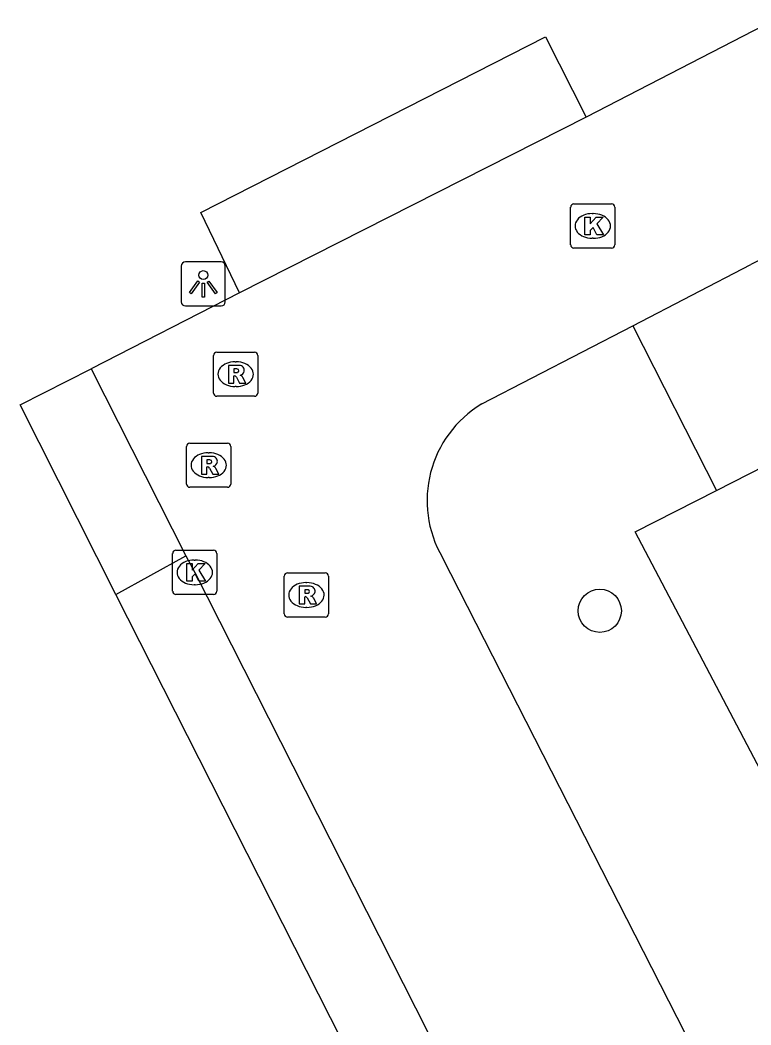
# Model space of a CAD drawing. Extents: x 162722 to 165099, y 384721 to 386283.
# Drawn here: x 163577.98 to 163594.53, y 385087.4 to 385110.14 of the extents above; entities that cross this region are included whole.
import ezdxf

# ---------------------------------------------------------------- set-up
doc = ezdxf.new("R2010")
doc.units = 0
for name, color, linetype in [('IMGEO_Boom', 7, 'Continuous'), ('IMGEO_Groenvoorziening', 7, 'Continuous'), ('IMGEO_Kolk', 7, 'Continuous'), ('IMGEO_Lichtpunt', 7, 'Continuous'), ('IMGEO_Parkeervlak_open', 7, 'Continuous'), ('IMGEO_Rijbaan_lokaal_open', 7, 'Continuous'), ('IMGEO_Rioolput', 7, 'Continuous'), ('IMGEO_Voetpad_open', 7, 'Continuous')]:
    doc.layers.add(name, color=color, linetype=linetype)

msp = doc.modelspace()

# ---------------------------------------------------------------- linework, layer by layer
at = {"layer": 'IMGEO_Boom'}
msp.add_circle((163591.103, 385096.772), 0.489, dxfattribs=at)
at = {"layer": 'IMGEO_Groenvoorziening'}
for points in [[(163591.848, 385103.225), (163593.749, 385099.499)], [(163593.749, 385099.499), (163595.592, 385100.435), (163599.631, 385092.516), (163598.379, 385090.573)], [(163598.379, 385090.573), (163597.126, 385088.631), (163591.907, 385098.562), (163593.749, 385099.499)]]:
    msp.add_lwpolyline(points, dxfattribs=at)
at = {"layer": 'IMGEO_Kolk'}
for p, q in [((163590.444, 385105.058), (163590.444, 385105.91)), ((163590.519, 385105.984), (163591.371, 385105.984)), ((163591.445, 385105.91), (163591.445, 385105.058)), ((163590.932, 385105.764), (163590.957, 385105.764)), ((163590.955, 385105.204), (163590.93, 385105.204)), ((163591.371, 385104.984), (163590.519, 385104.984)), ((163581.433, 385097.216), (163581.433, 385098.068)), ((163581.508, 385098.142), (163582.36, 385098.142)), ((163582.434, 385098.068), (163582.434, 385097.216)), ((163581.921, 385097.922), (163581.946, 385097.922)), ((163581.944, 385097.362), (163581.919, 385097.362)), ((163582.36, 385097.142), (163581.508, 385097.142))]:
    msp.add_line(p, q, dxfattribs=at)
for points in [[(163590.444, 385105.058), (163590.444, 385105.91)], [(163590.519, 385105.984), (163591.371, 385105.984)], [(163591.445, 385105.91), (163591.445, 385105.058)], [(163590.765, 385105.684), (163590.888, 385105.684), (163590.888, 385105.533), (163591.018, 385105.684), (163591.182, 385105.684), (163591.036, 385105.533), (163591.189, 385105.284), (163591.037, 385105.284), (163590.952, 385105.448), (163590.888, 385105.381), (163590.888, 385105.284), (163590.765, 385105.284), (163590.765, 385105.684)], [(163591.371, 385104.984), (163590.519, 385104.984)], [(163581.433, 385097.216), (163581.433, 385098.068)], [(163581.508, 385098.142), (163582.36, 385098.142)], [(163582.434, 385098.068), (163582.434, 385097.216)], [(163581.754, 385097.842), (163581.877, 385097.842), (163581.877, 385097.691), (163582.007, 385097.842), (163582.171, 385097.842), (163582.025, 385097.691), (163582.178, 385097.442), (163582.026, 385097.442), (163581.941, 385097.606), (163581.877, 385097.539), (163581.877, 385097.442), (163581.754, 385097.442), (163581.754, 385097.842)], [(163582.36, 385097.142), (163581.508, 385097.142)]]:
    msp.add_lwpolyline(points, dxfattribs=at)
for centre, start, end in [((163590.521, 385105.908), 91.552, 178.448), ((163590.521, 385105.908), 91.552, 178.448), ((163591.369, 385105.908), 1.552, 88.448), ((163591.369, 385105.908), 1.552, 88.448), ((163590.521, 385105.06), 181.552, 268.448), ((163590.521, 385105.06), 181.552, 268.448), ((163591.369, 385105.06), 271.552, 358.448), ((163591.369, 385105.06), 271.552, 358.448), ((163581.51, 385098.066), 91.552, 178.448), ((163581.51, 385098.066), 91.552, 178.448), ((163582.358, 385098.066), 1.552, 88.448), ((163582.358, 385098.066), 1.552, 88.448), ((163581.51, 385097.218), 181.552, 268.448), ((163581.51, 385097.218), 181.552, 268.448), ((163582.358, 385097.218), 271.552, 358.448), ((163582.358, 385097.218), 271.552, 358.448)]:
    msp.add_arc(centre, 0.0765, start, end, dxfattribs=at)
for centre, major_axis, ratio, start_param, end_param in [((163590.931, 385105.484), (-0.387, 0.002), 0.722429, 4.712389, 7.853982), ((163590.956, 385105.484), (-0.39, 0.002), 0.717154, 1.570796, 4.712389), ((163581.92, 385097.642), (-0.387, 0.002), 0.722429, 4.712389, 7.853982), ((163581.945, 385097.642), (-0.39, 0.002), 0.717154, 1.570796, 4.712389)]:
    msp.add_ellipse(centre, major_axis=major_axis, ratio=ratio, start_param=start_param, end_param=end_param, dxfattribs=at)
at = {"layer": 'IMGEO_Lichtpunt'}
for p, q in [((163581.628, 385104.574), (163581.628, 385103.767)), ((163581.628, 385104.574), (163581.628, 385103.767)), ((163582.53, 385104.669), (163581.722, 385104.669)), ((163582.53, 385104.669), (163581.722, 385104.669)), ((163582.624, 385103.767), (163582.624, 385104.574)), ((163582.624, 385103.767), (163582.624, 385104.574)), ((163581.722, 385103.673), (163582.53, 385103.673)), ((163581.722, 385103.673), (163582.53, 385103.673))]:
    msp.add_line(p, q, dxfattribs=at)
for points in [[(163582.002, 385104.238), (163582.041, 385104.21), (163581.853, 385103.948), (163581.815, 385103.975), (163582.002, 385104.238)], [(163582.104, 385104.19), (163582.151, 385104.19), (163582.151, 385103.868), (163582.104, 385103.868), (163582.104, 385104.19)], [(163582.214, 385104.21), (163582.252, 385104.237), (163582.439, 385103.975), (163582.4, 385103.947), (163582.214, 385104.21)]]:
    msp.add_lwpolyline(points, dxfattribs=at)
msp.add_circle((163582.127, 385104.372), 0.0994, dxfattribs=at)
for centre, start, end in [((163581.722, 385104.574), 90, 180), ((163581.722, 385104.574), 90, 180), ((163582.53, 385104.574), 0, 90), ((163582.53, 385104.574), 0, 90), ((163581.722, 385103.767), 180, 270), ((163581.722, 385103.767), 180, 270), ((163582.53, 385103.767), 270, 0), ((163582.53, 385103.767), 270, 360)]:
    msp.add_arc(centre, 0.0946, start, end, dxfattribs=at)
at = {"layer": 'IMGEO_Parkeervlak_open'}
msp.add_lwpolyline([(163582.947, 385103.972), (163582.07, 385105.788), (163589.872, 385109.767), (163590.794, 385107.949)], dxfattribs=at)
at = {"layer": 'IMGEO_Rijbaan_lokaal_open'}
for points in [[(163595.049, 385110.143), (163590.794, 385107.949)], [(163590.794, 385107.949), (163582.947, 385103.972)], [(163591.848, 385103.225), (163594.525, 385104.612)], [(163582.947, 385103.972), (163579.591, 385102.246)], [(163588.436, 385101.457), (163591.848, 385103.225)], [(163579.591, 385102.246), (163581.735, 385098.014)], [(163581.735, 385098.014), (163581.934, 385097.642), (163588.321, 385085.045), (163590.163, 385081.464)], [(163594.373, 385084.59), (163587.542, 385097.979)]]:
    msp.add_lwpolyline(points, dxfattribs=at)
for centre, radius, start, end in [((163595.92, 385102.1), 2.873, 24.3793, 119.0424), ((163589.746, 385099.266), 2.553, 120.881, 210.288)]:
    msp.add_arc(centre, radius, start, end, dxfattribs=at)
at = {"layer": 'IMGEO_Rioolput'}
for p, q in [((163582.359, 385101.702), (163582.359, 385102.554)), ((163582.434, 385102.628), (163583.286, 385102.628)), ((163583.36, 385102.554), (163583.36, 385101.702)), ((163582.847, 385102.408), (163582.872, 385102.408)), ((163582.87, 385101.848), (163582.845, 385101.848)), ((163583.286, 385101.628), (163582.434, 385101.628)), ((163581.749, 385099.642), (163581.749, 385100.494)), ((163581.824, 385100.568), (163582.676, 385100.568)), ((163582.75, 385100.494), (163582.75, 385099.642)), ((163582.237, 385100.348), (163582.262, 385100.348)), ((163582.26, 385099.788), (163582.235, 385099.788)), ((163582.676, 385099.568), (163581.824, 385099.568)), ((163583.961, 385096.704), (163583.961, 385097.556)), ((163584.036, 385097.63), (163584.888, 385097.63)), ((163584.962, 385097.556), (163584.962, 385096.704)), ((163584.449, 385097.41), (163584.474, 385097.41)), ((163584.472, 385096.85), (163584.447, 385096.85)), ((163584.888, 385096.63), (163584.036, 385096.63))]:
    msp.add_line(p, q, dxfattribs=at)
for points in [[(163582.359, 385101.702), (163582.359, 385102.554)], [(163582.434, 385102.628), (163583.286, 385102.628)], [(163583.36, 385102.554), (163583.36, 385101.702)], [(163582.948, 385102.326), (163582.696, 385102.328), (163582.696, 385101.928)], [(163582.696, 385101.928), (163582.82, 385101.928), (163582.82, 385102.09), (163582.831, 385102.09)], [(163582.874, 385102.247), (163582.82, 385102.247), (163582.82, 385102.166)], [(163582.82, 385102.166), (163582.872, 385102.166)], [(163582.878, 385102.061), (163582.949, 385101.928), (163583.089, 385101.928), (163583.024, 385102.054)], [(163583.286, 385101.628), (163582.434, 385101.628)], [(163581.749, 385099.642), (163581.749, 385100.494)], [(163581.824, 385100.568), (163582.676, 385100.568)], [(163582.75, 385100.494), (163582.75, 385099.642)], [(163582.338, 385100.266), (163582.086, 385100.268), (163582.086, 385099.868)], [(163582.086, 385099.868), (163582.21, 385099.868), (163582.21, 385100.03), (163582.221, 385100.03)], [(163582.264, 385100.187), (163582.21, 385100.187), (163582.21, 385100.106)], [(163582.21, 385100.106), (163582.262, 385100.106)], [(163582.268, 385100.001), (163582.339, 385099.868), (163582.479, 385099.868), (163582.414, 385099.994)], [(163582.676, 385099.568), (163581.824, 385099.568)], [(163583.961, 385096.704), (163583.961, 385097.556)], [(163584.036, 385097.63), (163584.888, 385097.63)], [(163584.962, 385097.556), (163584.962, 385096.704)], [(163584.55, 385097.328), (163584.298, 385097.33), (163584.298, 385096.93)], [(163584.298, 385096.93), (163584.422, 385096.93), (163584.422, 385097.092), (163584.433, 385097.092)], [(163584.476, 385097.249), (163584.422, 385097.249), (163584.422, 385097.168)], [(163584.422, 385097.168), (163584.474, 385097.168)], [(163584.48, 385097.063), (163584.551, 385096.93), (163584.691, 385096.93), (163584.626, 385097.056)], [(163584.888, 385096.63), (163584.036, 385096.63)]]:
    msp.add_lwpolyline(points, dxfattribs=at)
for centre, radius, start, end in [((163582.436, 385102.552), 0.0765, 91.552, 178.448), ((163582.436, 385102.552), 0.0765, 91.552, 178.448), ((163583.284, 385102.552), 0.0765, 1.552, 88.448), ((163583.284, 385102.552), 0.0765, 1.552, 88.448), ((163582.947, 385102.216), 0.109, 350.3612, 89.416), ((163582.83, 385102.037), 0.0533, 26.0293, 88.6989), ((163582.856, 385102.355), 0.19, 274.7715, 282.9687), ((163582.88, 385102.151), 0.0964, 77.0061, 93.1865), ((163582.894, 385102.208), 0.0378, 276.6634, 79.6772), ((163582.945, 385102.216), 0.112, 277.5842, 350.9817), ((163582.929, 385102.001), 0.108, 29.5134, 73.7905), ((163582.436, 385101.704), 0.0765, 181.552, 268.448), ((163582.436, 385101.704), 0.0765, 181.552, 268.448), ((163583.284, 385101.704), 0.0765, 271.552, 358.448), ((163583.284, 385101.704), 0.0765, 271.552, 358.448), ((163581.826, 385100.492), 0.0765, 91.552, 178.448), ((163581.826, 385100.492), 0.0765, 91.552, 178.448), ((163582.674, 385100.492), 0.0765, 1.552, 88.448), ((163582.674, 385100.492), 0.0765, 1.552, 88.448), ((163582.337, 385100.156), 0.109, 350.3612, 89.416), ((163582.22, 385099.977), 0.0533, 26.0293, 88.6989), ((163582.246, 385100.295), 0.19, 274.7715, 282.9687), ((163582.27, 385100.091), 0.0964, 77.0061, 93.1865), ((163582.284, 385100.148), 0.0378, 276.6634, 79.6772), ((163582.335, 385100.156), 0.112, 277.5842, 350.9817), ((163582.319, 385099.941), 0.108, 29.5134, 73.7905), ((163581.826, 385099.644), 0.0765, 181.552, 268.448), ((163581.826, 385099.644), 0.0765, 181.552, 268.448), ((163582.674, 385099.644), 0.0765, 271.552, 358.448), ((163582.674, 385099.644), 0.0765, 271.552, 358.448), ((163584.038, 385097.554), 0.0765, 91.552, 178.448), ((163584.038, 385097.554), 0.0765, 91.552, 178.448), ((163584.886, 385097.554), 0.0765, 1.552, 88.448), ((163584.886, 385097.554), 0.0765, 1.552, 88.448), ((163584.549, 385097.218), 0.109, 350.3612, 89.416), ((163584.432, 385097.039), 0.0533, 26.0293, 88.6989), ((163584.458, 385097.357), 0.19, 274.7715, 282.9687), ((163584.482, 385097.153), 0.0964, 77.0061, 93.1865), ((163584.496, 385097.21), 0.0378, 276.6634, 79.6772), ((163584.547, 385097.218), 0.112, 277.5842, 350.9817), ((163584.531, 385097.003), 0.108, 29.5134, 73.7905), ((163584.038, 385096.706), 0.0765, 181.552, 268.448), ((163584.038, 385096.706), 0.0765, 181.552, 268.448), ((163584.886, 385096.706), 0.0765, 271.552, 358.448), ((163584.886, 385096.706), 0.0765, 271.552, 358.448)]:
    msp.add_arc(centre, radius, start, end, dxfattribs=at)
for centre, major_axis, ratio, start_param, end_param in [((163582.846, 385102.128), (-0.387, 0.002), 0.722429, 4.712389, 7.853982), ((163582.871, 385102.128), (-0.39, 0.002), 0.717154, 1.570796, 4.712389), ((163582.236, 385100.068), (-0.387, 0.002), 0.722429, 4.712389, 7.853982), ((163582.261, 385100.068), (-0.39, 0.002), 0.717154, 1.570796, 4.712389), ((163584.448, 385097.13), (-0.387, 0.002), 0.722429, 4.712389, 7.853982), ((163584.473, 385097.13), (-0.39, 0.002), 0.717154, 1.570796, 4.712389)]:
    msp.add_ellipse(centre, major_axis=major_axis, ratio=ratio, start_param=start_param, end_param=end_param, dxfattribs=at)
at = {"layer": 'IMGEO_Voetpad_open'}
for points in [[(163580.149, 385097.139), (163577.979, 385101.436), (163579.591, 385102.246)], [(163580.149, 385097.139), (163581.735, 385098.014)], [(163588.516, 385080.637), (163580.149, 385097.139)]]:
    msp.add_lwpolyline(points, dxfattribs=at)

doc.saveas('drawing.dxf')
